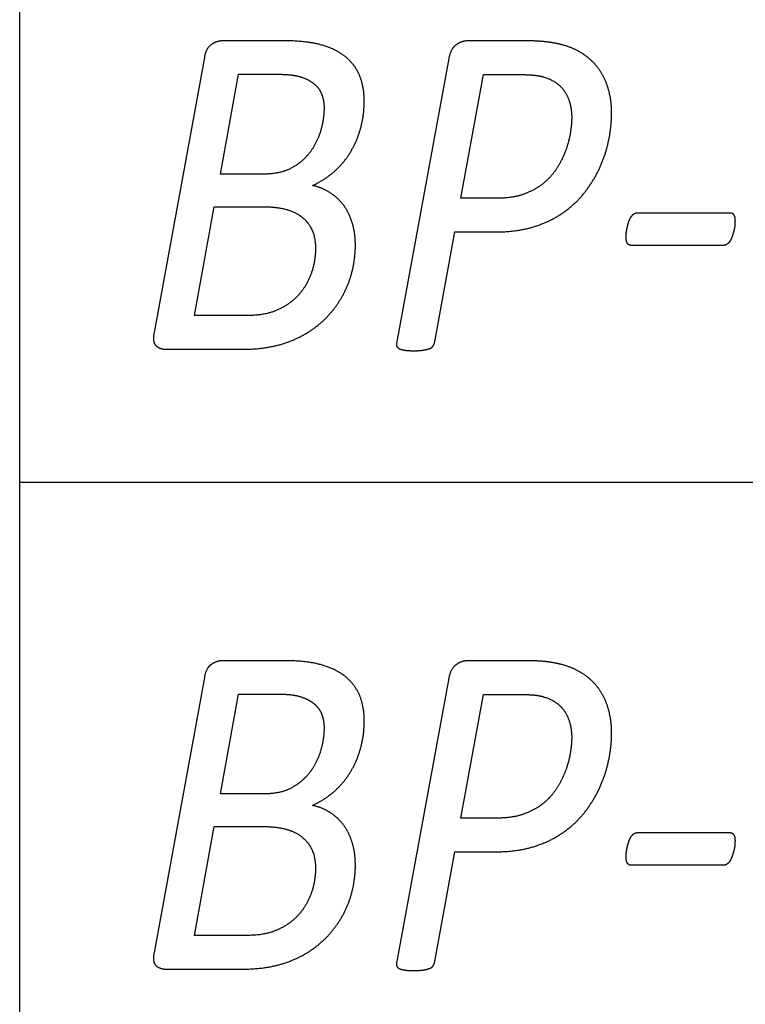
# Model space of a CAD drawing. Extents: x -14196 to 143, y -6096 to 28.
# Drawn here: x 81.0945 to 81.3872, y -5.2895 to -4.8924 of the extents above; entities that cross this region are included whole.
import ezdxf

# ---------------------------------------------------------------- set-up
doc = ezdxf.new("R2010")
doc.units = 0
doc.layers.add('RS_Raster1', color=7, linetype='Continuous')
doc.layers.add('SH_Text', color=7, linetype='Continuous')

msp = doc.modelspace()

# ---------------------------------------------------------------- linework, layer by layer
at = {"layer": 'RS_Raster1'}
for p, q in [((81.09453, -8.32886), (81.09453, -3.53711)), ((81.09453, -8.32886), (81.09453, -3.53711)), ((81.09453, -5.07886), (94.54453, -5.07886))]:
    msp.add_line(p, q, dxfattribs=at)
at = {"layer": 'SH_Text'}
for p, q in [((81.20112, -4.90089), (81.17648, -4.90089)), ((81.29822, -4.90089), (81.27565, -4.90089)), ((81.16903, -4.90762), (81.14873, -5.01857)), ((81.26762, -4.908), (81.24656, -5.02291)), ((81.2173, -4.92809), (81.2173, -4.92809)), ((81.2335, -4.92512), (81.2335, -4.92512)), ((81.31718, -4.9318), (81.31718, -4.9318)), ((81.33327, -4.93012), (81.33327, -4.93012)), ((81.34378, -4.97025), (81.38084, -4.97025)), ((81.38305, -4.97342), (81.38305, -4.97342)), ((81.37836, -4.9834), (81.34131, -4.9834)), ((81.21384, -4.98454), (81.21384, -4.98454)), ((81.15378, -5.0253), (81.18414, -5.0253)), ((81.20112, -5.15089), (81.17648, -5.15089)), ((81.29822, -5.15089), (81.27565, -5.15089)), ((81.16903, -5.15762), (81.14873, -5.26857)), ((81.26762, -5.158), (81.24656, -5.27291)), ((81.2173, -5.17809), (81.2173, -5.17809)), ((81.2335, -5.17512), (81.2335, -5.17512)), ((81.31718, -5.1818), (81.31718, -5.1818)), ((81.33327, -5.18012), (81.33327, -5.18012)), ((81.34378, -5.22025), (81.38084, -5.22025)), ((81.38305, -5.22342), (81.38305, -5.22342)), ((81.37836, -5.2334), (81.34131, -5.2334)), ((81.21384, -5.23454), (81.21384, -5.23454)), ((81.15378, -5.2753), (81.18414, -5.2753))]:
    msp.add_line(p, q, dxfattribs=at)
for points in [[(81.1928, -4.95464), (81.17555, -4.95464), (81.18282, -4.91439), (81.19895, -4.91439)], [(81.28694, -4.96439), (81.27248, -4.96439), (81.2816, -4.9145), (81.29594, -4.9145)], [(81.18633, -5.01169), (81.165, -5.01169), (81.173, -4.96779), (81.19254, -4.96779)], [(81.26178, -5.02291), (81.26999, -4.978), (81.28574, -4.978)], [(81.1928, -5.20464), (81.17555, -5.20464), (81.18282, -5.16439), (81.19895, -5.16439)], [(81.28694, -5.21439), (81.27248, -5.21439), (81.2816, -5.1645), (81.29594, -5.1645)], [(81.18633, -5.26169), (81.165, -5.26169), (81.173, -5.21779), (81.19254, -5.21779)], [(81.26178, -5.27291), (81.26999, -5.228), (81.28574, -5.228)]]:
    msp.add_lwpolyline(points, dxfattribs=at)
for points in [[(81.17187, -4.90238), (81.16965, -4.90387), (81.16903, -4.90762)], [(81.17648, -4.90089), (81.17408, -4.90089), (81.17187, -4.90238)], [(81.21581, -4.90247), (81.20988, -4.90089), (81.20112, -4.90089)], [(81.22567, -4.90714), (81.22173, -4.90406), (81.21581, -4.90247)], [(81.27053, -4.90252), (81.26832, -4.90416), (81.26762, -4.908)], [(81.27565, -4.90089), (81.27273, -4.90089), (81.27053, -4.90252)], [(81.30605, -4.90122), (81.30264, -4.90089), (81.29822, -4.90089)], [(81.31265, -4.90233), (81.30946, -4.90156), (81.30605, -4.90122)], [(81.32128, -4.90589), (81.31743, -4.90349), (81.31265, -4.90233)], [(81.23155, -4.91473), (81.2296, -4.91021), (81.22567, -4.90714)], [(81.32778, -4.9118), (81.32513, -4.90829), (81.32128, -4.90589)], [(81.33185, -4.91993), (81.33044, -4.91531), (81.32778, -4.9118)], [(81.19895, -4.91439), (81.20436, -4.91439), (81.20768, -4.91539)], [(81.20768, -4.91539), (81.21101, -4.9164), (81.21318, -4.91817)], [(81.2335, -4.92512), (81.2335, -4.91925), (81.23155, -4.91473)], [(81.29594, -4.9145), (81.29886, -4.9145), (81.30143, -4.9147)], [(81.30143, -4.9147), (81.30399, -4.91489), (81.30612, -4.91556)], [(81.30612, -4.91556), (81.31178, -4.91729), (81.31448, -4.92157)], [(81.21318, -4.91817), (81.21535, -4.91994), (81.21632, -4.92244)], [(81.33327, -4.93012), (81.33327, -4.92454), (81.33185, -4.91993)], [(81.21632, -4.92244), (81.2173, -4.92493), (81.2173, -4.92809)], [(81.31448, -4.92157), (81.31718, -4.92584), (81.31718, -4.9318)], [(81.2173, -4.92809), (81.2173, -4.93242), (81.21593, -4.93713)], [(81.23204, -4.93622), (81.2335, -4.93098), (81.2335, -4.92512)], [(81.31718, -4.9318), (81.31718, -4.93498), (81.31652, -4.93868)], [(81.33216, -4.94079), (81.33327, -4.93521), (81.33327, -4.93012)], [(81.21593, -4.93713), (81.21456, -4.94185), (81.21168, -4.94575)], [(81.22788, -4.94588), (81.23058, -4.94146), (81.23204, -4.93622)], [(81.31652, -4.93868), (81.31585, -4.94238), (81.31443, -4.94598)], [(81.32867, -4.9517), (81.33106, -4.94637), (81.33216, -4.94079)], [(81.21168, -4.94575), (81.20881, -4.94964), (81.2043, -4.95214)], [(81.22134, -4.95367), (81.22518, -4.95031), (81.22788, -4.94588)], [(81.31443, -4.94598), (81.31301, -4.94958), (81.31075, -4.95295)], [(81.32261, -4.9618), (81.32628, -4.95704), (81.32867, -4.9517)], [(81.2043, -4.95214), (81.19979, -4.95464), (81.1928, -4.95464)], [(81.21263, -4.95925), (81.21749, -4.95704), (81.22134, -4.95367)], [(81.31075, -4.95295), (81.30849, -4.95631), (81.30521, -4.95881)], [(81.21956, -4.96204), (81.21633, -4.96002), (81.21263, -4.95925)], [(81.30521, -4.95881), (81.30193, -4.96131), (81.29758, -4.96285)], [(81.22508, -4.96708), (81.22278, -4.96406), (81.21956, -4.96204)], [(81.29758, -4.96285), (81.29323, -4.96439), (81.28694, -4.96439)], [(81.31371, -4.97021), (81.31893, -4.96656), (81.32261, -4.9618)], [(81.19254, -4.96779), (81.20341, -4.96779), (81.20863, -4.97217)], [(81.22865, -4.97425), (81.22737, -4.97011), (81.22508, -4.96708)], [(81.30172, -4.97593), (81.30849, -4.97387), (81.31371, -4.97021)], [(81.34096, -4.97222), (81.34149, -4.97131), (81.34215, -4.97078)], [(81.34215, -4.97078), (81.34281, -4.97025), (81.34378, -4.97025)], [(81.38084, -4.97025), (81.38208, -4.97025), (81.38256, -4.97112)], [(81.38256, -4.97112), (81.38305, -4.97198), (81.38305, -4.97342)], [(81.20863, -4.97217), (81.21384, -4.97655), (81.21384, -4.98454)], [(81.22993, -4.98338), (81.22993, -4.97838), (81.22865, -4.97425)], [(81.3395, -4.97654), (81.33972, -4.97544), (81.34007, -4.97428)], [(81.34007, -4.97428), (81.34043, -4.97313), (81.34096, -4.97222)], [(81.38301, -4.97496), (81.38296, -4.97592), (81.3827, -4.97702)], [(81.38305, -4.97342), (81.38305, -4.974), (81.38301, -4.97496)], [(81.28574, -4.978), (81.29495, -4.978), (81.30172, -4.97593)], [(81.3391, -4.97995), (81.3391, -4.97947), (81.33919, -4.97855)], [(81.33919, -4.97855), (81.33928, -4.97764), (81.3395, -4.97654)], [(81.38208, -4.97923), (81.38172, -4.98033), (81.38124, -4.98129)], [(81.3827, -4.97702), (81.38243, -4.97812), (81.38208, -4.97923)], [(81.22869, -4.99362), (81.22993, -4.98848), (81.22993, -4.98338)], [(81.33963, -4.98254), (81.3391, -4.98167), (81.3391, -4.97995)], [(81.34131, -4.9834), (81.34016, -4.9834), (81.33963, -4.98254)], [(81.38, -4.98282), (81.37925, -4.9834), (81.37836, -4.9834)], [(81.38124, -4.98129), (81.38075, -4.98225), (81.38, -4.98282)], [(81.21384, -4.98454), (81.21384, -4.98993), (81.21207, -4.99484)], [(81.21207, -4.99484), (81.2103, -4.99975), (81.20694, -5.00346)], [(81.22494, -5.00343), (81.22746, -4.99876), (81.22869, -4.99362)], [(81.20694, -5.00346), (81.20358, -5.00716), (81.19858, -5.00942)], [(81.21866, -5.01208), (81.22242, -5.00809), (81.22494, -5.00343)], [(81.19858, -5.00942), (81.19358, -5.01169), (81.18633, -5.01169)], [(81.20987, -5.01905), (81.2149, -5.01607), (81.21866, -5.01208)], [(81.14873, -5.01857), (81.14793, -5.02213), (81.14939, -5.02371)], [(81.19859, -5.02367), (81.20483, -5.02203), (81.20987, -5.01905)], [(81.24656, -5.02291), (81.24638, -5.02368), (81.24669, -5.02425)], [(81.26116, -5.02416), (81.2616, -5.02358), (81.26178, -5.02291)], [(81.14939, -5.02371), (81.15085, -5.0253), (81.15378, -5.0253)], [(81.18414, -5.0253), (81.19236, -5.0253), (81.19859, -5.02367)], [(81.24669, -5.02425), (81.247, -5.02483), (81.24784, -5.02517)], [(81.24784, -5.02517), (81.24868, -5.0255), (81.25009, -5.0257)], [(81.25009, -5.0257), (81.2515, -5.02589), (81.25353, -5.02589)], [(81.25353, -5.02589), (81.25575, -5.02589), (81.25721, -5.02565)], [(81.25721, -5.02565), (81.25867, -5.02541), (81.25969, -5.02507)], [(81.25969, -5.02507), (81.26071, -5.02473), (81.26116, -5.02416)], [(81.17187, -5.15238), (81.16965, -5.15387), (81.16903, -5.15762)], [(81.17648, -5.15089), (81.17408, -5.15089), (81.17187, -5.15238)], [(81.21581, -5.15247), (81.20988, -5.15089), (81.20112, -5.15089)], [(81.22567, -5.15714), (81.22173, -5.15406), (81.21581, -5.15247)], [(81.27053, -5.15252), (81.26832, -5.15416), (81.26762, -5.158)], [(81.27565, -5.15089), (81.27273, -5.15089), (81.27053, -5.15252)], [(81.30605, -5.15122), (81.30264, -5.15089), (81.29822, -5.15089)], [(81.31265, -5.15233), (81.30946, -5.15156), (81.30605, -5.15122)], [(81.32128, -5.15589), (81.31743, -5.15349), (81.31265, -5.15233)], [(81.23155, -5.16473), (81.2296, -5.16021), (81.22567, -5.15714)], [(81.32778, -5.1618), (81.32513, -5.15829), (81.32128, -5.15589)], [(81.33185, -5.16993), (81.33044, -5.16531), (81.32778, -5.1618)], [(81.19895, -5.16439), (81.20436, -5.16439), (81.20768, -5.16539)], [(81.20768, -5.16539), (81.21101, -5.1664), (81.21318, -5.16817)], [(81.2335, -5.17512), (81.2335, -5.16925), (81.23155, -5.16473)], [(81.29594, -5.1645), (81.29886, -5.1645), (81.30143, -5.1647)], [(81.30143, -5.1647), (81.30399, -5.16489), (81.30612, -5.16556)], [(81.30612, -5.16556), (81.31178, -5.16729), (81.31448, -5.17157)], [(81.21318, -5.16817), (81.21535, -5.16994), (81.21632, -5.17244)], [(81.33327, -5.18012), (81.33327, -5.17454), (81.33185, -5.16993)], [(81.21632, -5.17244), (81.2173, -5.17493), (81.2173, -5.17809)], [(81.31448, -5.17157), (81.31718, -5.17584), (81.31718, -5.1818)], [(81.2173, -5.17809), (81.2173, -5.18242), (81.21593, -5.18713)], [(81.23204, -5.18622), (81.2335, -5.18098), (81.2335, -5.17512)], [(81.31718, -5.1818), (81.31718, -5.18498), (81.31652, -5.18868)], [(81.33216, -5.19079), (81.33327, -5.18521), (81.33327, -5.18012)], [(81.22788, -5.19588), (81.23058, -5.19146), (81.23204, -5.18622)], [(81.21593, -5.18713), (81.21456, -5.19185), (81.21168, -5.19575)], [(81.31652, -5.18868), (81.31585, -5.19238), (81.31443, -5.19598)], [(81.32867, -5.2017), (81.33106, -5.19637), (81.33216, -5.19079)], [(81.21168, -5.19575), (81.20881, -5.19964), (81.2043, -5.20214)], [(81.22134, -5.20367), (81.22518, -5.20031), (81.22788, -5.19588)], [(81.31443, -5.19598), (81.31301, -5.19958), (81.31075, -5.20295)], [(81.2043, -5.20214), (81.19979, -5.20464), (81.1928, -5.20464)], [(81.32261, -5.2118), (81.32628, -5.20704), (81.32867, -5.2017)], [(81.21263, -5.20925), (81.21749, -5.20704), (81.22134, -5.20367)], [(81.31075, -5.20295), (81.30849, -5.20631), (81.30521, -5.20881)], [(81.21956, -5.21204), (81.21633, -5.21002), (81.21263, -5.20925)], [(81.30521, -5.20881), (81.30193, -5.21131), (81.29758, -5.21285)], [(81.22508, -5.21708), (81.22278, -5.21406), (81.21956, -5.21204)], [(81.29758, -5.21285), (81.29323, -5.21439), (81.28694, -5.21439)], [(81.31371, -5.22021), (81.31893, -5.21656), (81.32261, -5.2118)], [(81.19254, -5.21779), (81.20341, -5.21779), (81.20863, -5.22217)], [(81.22865, -5.22425), (81.22737, -5.22011), (81.22508, -5.21708)], [(81.30172, -5.22593), (81.30849, -5.22387), (81.31371, -5.22021)], [(81.34096, -5.22222), (81.34149, -5.22131), (81.34215, -5.22078)], [(81.34215, -5.22078), (81.34281, -5.22025), (81.34378, -5.22025)], [(81.38084, -5.22025), (81.38208, -5.22025), (81.38256, -5.22112)], [(81.38256, -5.22112), (81.38305, -5.22198), (81.38305, -5.22342)], [(81.20863, -5.22217), (81.21384, -5.22655), (81.21384, -5.23454)], [(81.22993, -5.23338), (81.22993, -5.22838), (81.22865, -5.22425)], [(81.28574, -5.228), (81.29495, -5.228), (81.30172, -5.22593)], [(81.3395, -5.22654), (81.33972, -5.22544), (81.34007, -5.22428)], [(81.34007, -5.22428), (81.34043, -5.22313), (81.34096, -5.22222)], [(81.38301, -5.22496), (81.38296, -5.22592), (81.3827, -5.22702)], [(81.38305, -5.22342), (81.38305, -5.224), (81.38301, -5.22496)], [(81.3391, -5.22995), (81.3391, -5.22947), (81.33919, -5.22855)], [(81.33963, -5.23254), (81.3391, -5.23167), (81.3391, -5.22995)], [(81.33919, -5.22855), (81.33928, -5.22764), (81.3395, -5.22654)], [(81.38208, -5.22923), (81.38172, -5.23033), (81.38124, -5.23129)], [(81.3827, -5.22702), (81.38243, -5.22812), (81.38208, -5.22923)], [(81.22869, -5.24362), (81.22993, -5.23848), (81.22993, -5.23338)], [(81.34131, -5.2334), (81.34016, -5.2334), (81.33963, -5.23254)], [(81.38, -5.23282), (81.37925, -5.2334), (81.37836, -5.2334)], [(81.38124, -5.23129), (81.38075, -5.23225), (81.38, -5.23282)], [(81.21384, -5.23454), (81.21384, -5.23993), (81.21207, -5.24484)], [(81.21207, -5.24484), (81.2103, -5.24975), (81.20694, -5.25346)], [(81.22494, -5.25343), (81.22746, -5.24876), (81.22869, -5.24362)], [(81.20694, -5.25346), (81.20358, -5.25716), (81.19858, -5.25942)], [(81.21866, -5.26208), (81.22242, -5.25809), (81.22494, -5.25343)], [(81.19858, -5.25942), (81.19358, -5.26169), (81.18633, -5.26169)], [(81.20987, -5.26905), (81.2149, -5.26607), (81.21866, -5.26208)], [(81.14873, -5.26857), (81.14793, -5.27213), (81.14939, -5.27371)], [(81.19859, -5.27367), (81.20483, -5.27203), (81.20987, -5.26905)], [(81.24656, -5.27291), (81.24638, -5.27368), (81.24669, -5.27425)], [(81.26116, -5.27416), (81.2616, -5.27358), (81.26178, -5.27291)], [(81.14939, -5.27371), (81.15085, -5.2753), (81.15378, -5.2753)], [(81.18414, -5.2753), (81.19236, -5.2753), (81.19859, -5.27367)], [(81.24669, -5.27425), (81.247, -5.27483), (81.24784, -5.27517)], [(81.24784, -5.27517), (81.24868, -5.2755), (81.25009, -5.2757)], [(81.25009, -5.2757), (81.2515, -5.27589), (81.25353, -5.27589)], [(81.25353, -5.27589), (81.25575, -5.27589), (81.25721, -5.27565)], [(81.25721, -5.27565), (81.25867, -5.27541), (81.25969, -5.27507)], [(81.25969, -5.27507), (81.26071, -5.27473), (81.26116, -5.27416)]]:
    msp.add_open_spline(points, degree=2, dxfattribs=at)

doc.saveas('drawing.dxf')
